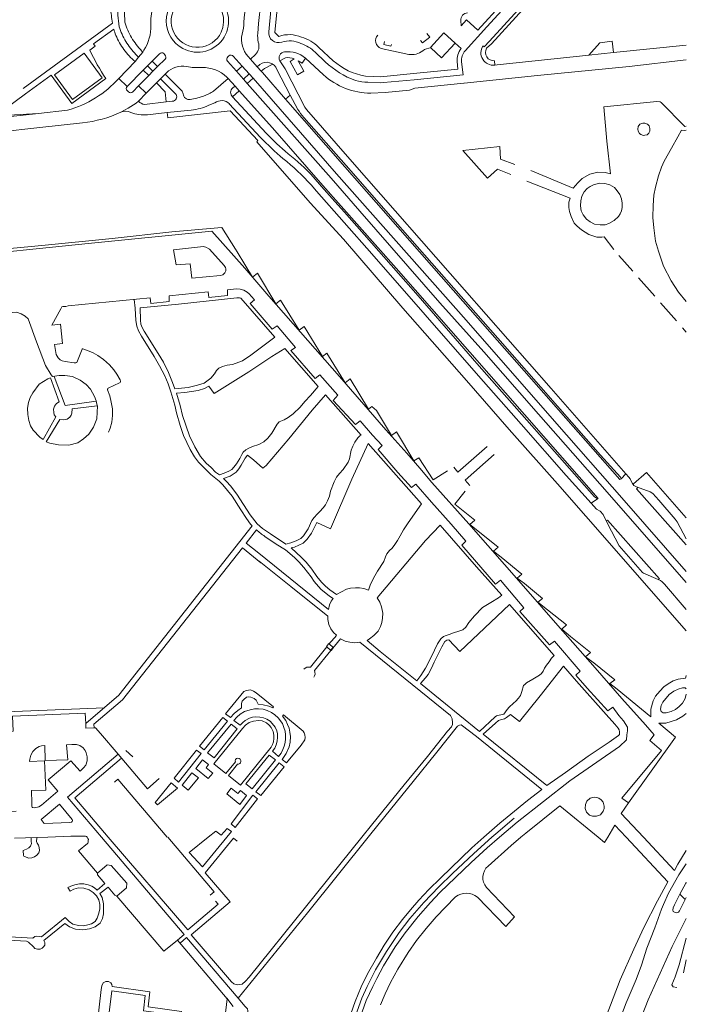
# Model space of a CAD drawing. Extents: x 145000 to 155000, y 457500 to 470000.
# Tile 505 of 548: x 154784 to 155000, y 466946 to 467265. Entities that reach past the tile are written whole.
import ezdxf

# ---------------------------------------------------------------- set-up
doc = ezdxf.new("R2010")
doc.units = 0
doc.header["$LTSCALE"] = 0.2
doc.header["$MEASUREMENT"] = 0
doc.layers.add('kant verharding', color=252, linetype='Continuous', lineweight=0)

msp = doc.modelspace()

# ---------------------------------------------------------------- linework, layer by layer
at = {"layer": 'kant verharding', "lineweight": 0}
for p, q in [((154935.33, 467262.74), (155000, 467333.66)), ((155000, 467328.13), (154936.17, 467258.06)), ((154936.85, 467257.27), (155000, 467326.64)), ((154932.45, 467261.61), (154940.58, 467270.46)), ((154865.39, 467268.09), (154864.7, 467261.14)), ((154785.08, 467242.7), (154814.06, 467263.97)), ((154935.33, 467262.74), (154928.36, 467255)), ((154925.05, 467257.46), (154927.04, 467255.68)), ((154934.47, 467256.24), (154936.17, 467258.06)), ((154935.3, 467255.77), (154936.85, 467257.27)), ((154795.23, 467247.14), (154804.83, 467254.17)), ((154821.64, 467253.81), (154822.48, 467252.84)), ((154823.55, 467254.88), (154823.89, 467254.56)), ((154823.89, 467254.56), (154824.23, 467255.13)), ((154829.27, 467254), (154826.86, 467251.56)), ((154830.68, 467254.05), (154831.05, 467253.63)), ((154858.75, 467252.29), (154860.39, 467253.8)), ((154879.72, 467254.48), (154883, 467251.39)), ((154885.57, 467251.73), (154880.9, 467256.06)), ((154934.11, 467256.57), (154934.47, 467256.24)), ((154816.07, 467245.99), (154821.34, 467251.44)), ((154825.4, 467250.08), (154826.86, 467251.56)), ((154828.67, 467249.82), (154826.86, 467251.56)), ((154851.43, 467253.03), (154851.78, 467253.35)), ((154853.2, 467253.22), (154856.11, 467249.96)), ((154866.01, 467250.58), (154863.3, 467249.24)), ((154868.23, 467251.75), (154870.08, 467252.64)), ((154869.97, 467249.06), (154868.23, 467251.75)), ((154876.61, 467252.54), (154882.42, 467247.16)), ((154927.18, 467251.33), (154927.69, 467247.21)), ((154937.85, 467251.75), (154937.93, 467250.31)), ((154818.75, 467243.36), (154824.04, 467248.69)), ((154824.04, 467248.69), (154825.4, 467250.08)), ((154825.83, 467246.95), (154824.04, 467248.69)), ((154827.16, 467248.31), (154825.4, 467250.08)), ((154831.08, 467247.42), (154836.36, 467242.1)), ((154854.27, 467248.31), (154856.11, 467249.96)), ((154856.11, 467249.96), (154858.33, 467247.47)), ((154856.46, 467245.79), (154858.33, 467247.47)), ((154858.33, 467247.47), (154859.58, 467246.04)), ((154860.94, 467249.8), (154861.81, 467250.54)), ((154862.2, 467248.34), (154863.3, 467249.24)), ((154871.61, 467240.61), (154867.34, 467248.9)), ((154818.75, 467243.36), (154816.07, 467245.99)), ((154829.6, 467245.92), (154834.67, 467240.83)), ((154851.58, 467246), (154846.74, 467241.89)), ((154857.7, 467244.38), (154859.58, 467246.04)), ((154886.68, 467215.08), (154859.58, 467246.04)), ((154911.77, 467245.58), (154927.67, 467247.2)), ((154927.89, 467244.48), (154911.98, 467242.88)), ((154819.19, 467241.65), (154818.81, 467242.04)), ((154822.51, 467243.61), (154820.62, 467241.7)), ((154822.51, 467243.61), (154824.91, 467241.22)), ((154855.14, 467242.02), (154852.94, 467240.04)), ((154853.81, 467243.54), (154853.05, 467242.9)), ((154831.46, 467238.38), (154833.4, 467238.58)), ((154847.19, 467238.06), (154845.27, 467237.28)), ((154852.94, 467240.04), (154863.9, 467228.29)), ((154870.13, 467239.3), (154871.61, 467240.61)), ((154874.05, 467236.09), (154871.61, 467240.61)), ((154790.09, 467234.59), (154738.81, 467229.32)), ((154790.09, 467234.59), (154799.47, 467235.71)), ((154831.74, 467234.91), (154839.57, 467235.73)), ((154862.05, 467226.9), (154851.91, 467237.77)), ((154804.34, 467231.63), (154790.45, 467230.14)), ((154889.75, 467217.77), (154876.05, 467233.36)), ((154740.39, 467224.24), (154790.45, 467230.14)), ((155000, 467230.5), (154999.57, 467230.43)), ((154878.07, 467205.71), (154860.77, 467225.48)), ((154879.03, 467214.14), (154881.83, 467210.97)), ((154880.15, 467209.49), (154878.43, 467211.48)), ((154978.11, 467188.63), (154982.69, 467183.49)), ((154984.54, 467181.34), (154989.79, 467175.37)), ((154991.64, 467173.29), (154996.78, 467167.45)), ((154998.74, 467165.14), (155000, 467163.71)), ((154925.96, 467118.3), (154935.43, 467126.68)), ((154937.73, 467124.07), (154928.31, 467115.77)), ((154924.62, 467120.01), (154925.96, 467118.3)), ((154978.86, 467116.22), (154980.45, 467117.81)), ((154928.31, 467115.77), (154929.88, 467114.07)), ((154924.98, 467107.93), (154928.39, 467112.17)), ((154969.18, 467108.3), (154971.19, 467109.69)), ((154884.28, 467062.68), (154884.72, 467063.2)), ((154884.28, 467062.68), (154885.6, 467061.53)), ((154884.72, 467063.2), (154886.18, 467064.91)), ((154885.94, 467061.97), (154887.92, 467064.37)), ((154883.52, 467061.68), (154878.16, 467055.1)), ((154884.84, 467060.57), (154879.47, 467054.04)), ((154883.52, 467061.68), (154884.84, 467060.57)), ((154884.72, 467060.64), (154885.55, 467061.55)), ((154884.72, 467060.64), (154885.55, 467061.55)), ((154885.94, 467061.97), (154885.6, 467061.53)), ((154999.95, 467052.29), (155000, 467052.41)), ((154775.06, 467040.47), (154811.32, 467041.98)), ((154805.36, 467036.92), (154805.22, 467040.24)), ((154805.43, 467035.36), (154805.36, 467036.92)), ((154808.12, 467035.44), (154805.43, 467035.36)), ((154810.11, 467033.61), (154815.87, 467026.95)), ((154996.54, 467032.46), (154981.32, 467011.16)), ((154989.64, 467033.15), (154988.15, 467031.34)), ((154820.69, 467026.07), (154818.33, 467028.11)), ((154816.95, 467025.67), (154801.79, 467012.81)), ((154815.79, 467018.78), (154814.65, 467017.82)), ((154831.75, 467000), (154815.79, 467018.78)), ((154801.79, 467012.81), (154812.69, 467000)), ((154978.88, 467007.71), (154981.32, 467011.16)), ((154979.15, 467012.71), (154981.32, 467011.16)), ((154790.97, 467005.73), (154796.83, 467010.72)), ((154939.46, 467000), (154945.2, 467004.93)), ((154986.09, 467000), (154978.88, 467007.71)), ((154852.62, 467001.84), (154851.1, 467000)), ((154898.01, 467003.89), (154894.89, 467000)), ((154900.49, 467004.42), (154896.94, 467000)), ((154974.53, 467000), (154976.83, 467003.93)), ((154976.83, 467003.93), (154980.5, 467000)), ((154782.34, 466999.68), (154793.1, 467000)), ((154810.49, 467000), (154837.31, 466968.49)), ((154838.41, 466969.98), (154812.69, 467000)), ((154946.43, 467000), (154948, 467001.33)), ((154999.87, 466985.15), (155000, 466985.38)), ((154999.87, 466985.15), (155000, 466985.02)), ((154997.86, 466981.51), (154999.61, 466979.77)), ((154835.12, 466966.68), (154837.31, 466968.49)), ((154999.09, 466956.02), (155000, 466960.27)), ((154851.08, 466947.82), (154853.1, 466945.13)), ((154900.9, 466945.62), (154902.42, 466949.27))]:
    msp.add_line(p, q, dxfattribs=at)
at = {"layer": 'kant verharding', "lineweight": 0, "flags": 128}
for points in [[(154861.12, 467260.6), (154861.39, 467263.78), (154862.08, 467270.49), (154861.44, 467271.97)], [(154867.98, 467259.62), (154866.68, 467260.92), (154867.42, 467268.54)], [(154926.96, 467264.76), (154927, 467263.1), (154928.76, 467265.01), (154932.45, 467261.61)], [(154814.48, 467262), (154807.87, 467257.17), (154808.41, 467256.42), (154806.72, 467255.15)], [(154915.9, 467260.62), (154916.84, 467259.4), (154914.48, 467257.57), (154913.9, 467258.27)], [(154925.05, 467257.46), (154921.43, 467260.82), (154917.08, 467256.05), (154917.25, 467255.9)], [(154902.24, 467258.01), (154902.03, 467257.03), (154904.29, 467256.44), (154904.41, 467256.95)], [(154917.25, 467255.9), (154920.7, 467252.71), (154925.05, 467257.46)], [(154976.44, 467254.39), (154976.02, 467258.07), (154972.03, 467257.57), (154968.46, 467253.52)], [(154804.83, 467254.17), (154810.72, 467246.21), (154801.1, 467239.17), (154795.23, 467247.14)], [(154823.89, 467254.56), (154822.48, 467252.84), (154821.34, 467251.44)], [(154901.1, 467255.75), (154905.06, 467254.82), (154910.06, 467253.8)], [(155000, 467256.82), (154976.44, 467254.39), (154968.46, 467253.52), (154938.7, 467250.4), (154937.91, 467250.31)], [(154831.09, 467252.23), (154828.67, 467249.82), (154827.16, 467248.31), (154825.83, 467246.95), (154822.51, 467243.61)], [(154884.89, 467213.66), (154857.7, 467244.38), (154856.46, 467245.79), (154854.27, 467248.31), (154851.34, 467251.6)], [(154857.99, 467253.09), (154858.75, 467252.29), (154860.94, 467249.8), (154862.2, 467248.34), (154862.61, 467247.89), (154870.13, 467239.3), (154889.38, 467217.39)], [(154876.61, 467252.54), (154875.5, 467250.99), (154874.19, 467251.73), (154876.05, 467248.34), (154873.98, 467247.2), (154871.58, 467251.52), (154872.91, 467252.33)], [(154911.61, 467247.58), (154926.01, 467249), (154925.74, 467251.46)], [(155000, 467252), (154981.44, 467249.9), (154951.79, 467246.99), (154927.98, 467244.49), (154927.89, 467244.48)], [(154831.56, 467247.85), (154831.08, 467247.42), (154829.6, 467245.92), (154828.28, 467244.58), (154824.91, 467241.22)], [(154869.97, 467249.06), (154876.36, 467236.69), (154876.97, 467235.88), (154891.77, 467219.01)], [(154911.61, 467247.58), (154902.02, 467246.61), (154901.03, 467246.57), (154896, 467246.77)], [(154811.87, 467245.96), (154800.91, 467237.88), (154794.12, 467247.1), (154785.8, 467240.98)], [(154828.28, 467244.58), (154831.12, 467241.65), (154831.46, 467238.38), (154824.42, 467237.58)], [(154882.25, 467211.34), (154865.92, 467230.02), (154855.14, 467242.02), (154853.81, 467243.54), (154851.58, 467246), (154851.14, 467246.45)], [(154896.83, 467244.79), (154900.82, 467244.6), (154901.83, 467244.64), (154911.77, 467245.58)], [(154785.8, 467240.98), (154779.55, 467236.39), (154780.34, 467234.07), (154790.09, 467234.59)], [(154824.91, 467241.22), (154822.44, 467238.63), (154821.67, 467237.94), (154819.16, 467236.4), (154816.74, 467235.04)], [(154839.23, 467239.16), (154841.35, 467239.64), (154843.49, 467240.3), (154845.29, 467241.02)], [(154897.74, 467241.23), (154902.42, 467241.45), (154910.31, 467242.18), (154911.98, 467242.88)], [(154999.57, 467230.43), (154991.83, 467238.19), (154991.49, 467238.46), (154990.49, 467238.49), (154973.25, 467236.79), (154974.3, 467225.66)], [(154825.37, 467234.19), (154831.74, 467234.91), (154831.95, 467233.19)], [(154831.95, 467233.19), (154852.16, 467235.48), (154861.17, 467225.84), (154860.77, 467225.48)], [(154986.56, 467227.56), (154987.3, 467227.72), (154987.81, 467228.22), (154988.17, 467228.94), (154988.19, 467229.8), (154987.96, 467230.6), (154987.4, 467231.14), (154986.53, 467231.52), (154985.89, 467231.54), (154984.98, 467231.13), (154984.42, 467230.43), (154984.28, 467229.59), (154984.4, 467228.89), (154984.85, 467228.19), (154985.27, 467227.84), (154986.1, 467227.53), (154986.56, 467227.56)], [(155000, 467173.68), (154997.43, 467176.73), (154995.1, 467180.36), (154992.65, 467185.17), (154990.95, 467190.01), (154990.07, 467193.25), (154989.48, 467197.55), (154989.17, 467200.87), (154989.25, 467204.77), (154989.51, 467208.12), (154990.04, 467210.74), (154991.02, 467214.41), (154992, 467217.23), (154992.86, 467219.13), (154995.16, 467223.34), (154997.3, 467227.02), (154998.49, 467229.19)], [(154998.49, 467229.19), (154999.44, 467229.17), (155000, 467229.27)], [(154974.3, 467225.66), (154975.41, 467215.11), (154973.73, 467215.54), (154971.35, 467215.6), (154968.76, 467215), (154966.21, 467213.61), (154964.82, 467212.18), (154963.39, 467210.42), (154949.57, 467216.13)], [(154944.47, 467218.14), (154939.75, 467219.84), (154939.52, 467223.88), (154927.62, 467222.64), (154935.57, 467213.64), (154938.77, 467216.61), (154943.15, 467214.82)], [(154891.77, 467219.01), (154928.15, 467177.44), (154956.23, 467145.49), (154980.45, 467117.81)], [(154978.86, 467116.22), (154978.47, 467115.94), (154927.56, 467173.79), (154889.38, 467217.39)], [(154889.75, 467217.77), (154908.03, 467196.89), (154938.96, 467161.81), (154972.18, 467123.9), (154978.68, 467116.68), (154978.86, 467116.22)], [(154884.89, 467213.66), (154894.18, 467202.93), (154920.15, 467173.29), (154934.36, 467157.36), (154952.09, 467137.14), (154974.32, 467111.91), (155000, 467082.63)], [(155000, 467086.16), (154979.87, 467109.15), (154957.28, 467134.84), (154928.63, 467167.67), (154886.68, 467215.08)], [(154948.31, 467212.72), (154962.36, 467207.21), (154961.93, 467205.93), (154961.91, 467204.2), (154962.15, 467202.81), (154962.67, 467201.19), (154963.61, 467199.13), (154964.65, 467198.09), (154966.08, 467196.97), (154968.38, 467195.38), (154970.98, 467194.54), (154972.62, 467194.5), (154973.33, 467194.65), (154976.47, 467190.49)], [(154880.15, 467209.49), (154898.1, 467189.14), (154932.63, 467149.61), (154946.49, 467133.93), (154961.07, 467117.32), (154969.18, 467108.3)], [(154971.19, 467109.69), (154970.3, 467110.41), (154932.16, 467153.58), (154913.11, 467175.47), (154889.27, 467202.61), (154886.13, 467206.05), (154881.83, 467210.97)], [(154882.25, 467211.34), (154906.01, 467184.48), (154971.46, 467109.83), (154971.19, 467109.69)], [(154971.89, 467212.02), (154973.64, 467211.92), (154975.24, 467211.47), (154976.68, 467210.62), (154977.63, 467209.59), (154978.44, 467208.41), (154979.03, 467206.99), (154979.23, 467205.61), (154979.19, 467204.18), (154978.97, 467203.1), (154978.54, 467202.13), (154977.99, 467201.26), (154976.61, 467199.96), (154974.91, 467198.95), (154973.68, 467198.52), (154972.05, 467198.52), (154970.25, 467198.78), (154968.87, 467199.47), (154967.65, 467200.41), (154966.57, 467201.8), (154965.96, 467203.11), (154965.7, 467204.68), (154965.79, 467206.35), (154966.12, 467207.83), (154966.85, 467209.2), (154967.89, 467210.3), (154968.84, 467210.99), (154969.95, 467211.54), (154971.89, 467212.02)], [(154761.77, 467188.82), (154760.62, 467201.66), (154758.89, 467201.45), (154758.57, 467205.43), (154762.53, 467205.83), (154762.82, 467201.92), (154761.17, 467201.65), (154762.43, 467189.1), (154791.16, 467191.82), (154813.98, 467194.16), (154833.24, 467196.23), (154849.48, 467197.72), (154853.92, 467190.7), (154854.45, 467189.8)], [(154878.07, 467205.71), (154888.95, 467193.89), (154908.18, 467171.5), (154928.77, 467148.09), (154942.62, 467132.23), (154958.26, 467114.56), (154976.58, 467093.61), (155000, 467066.91)], [(154761.89, 467187.92), (154806.14, 467192.47), (154846.23, 467196.47), (154856.88, 467184.46), (154864.68, 467175.46)], [(154839.77, 467181.27), (154849.09, 467182.13), (154849.84, 467182.37), (154850.45, 467182.98), (154850.75, 467183.62), (154850.81, 467184.29), (154850.7, 467184.75), (154850.28, 467185.38), (154845.53, 467190.66), (154844.29, 467191.34), (154843.48, 467191.46), (154842.61, 467191.41), (154833.78, 467190.47), (154834.63, 467185.56), (154839.27, 467185.94), (154839.77, 467181.27)], [(154854.45, 467189.8), (154859.44, 467181.61), (154861.03, 467182.84), (154866.95, 467172.91), (154868.54, 467174.09), (154874.54, 467164.36), (154876.13, 467165.61), (154882.07, 467155.84), (154883.54, 467156.93), (154889.49, 467147.31), (154891.04, 467148.56), (154896.97, 467138.74), (154898.07, 467139.65), (154899.56, 467138.39), (154904.43, 467130.25), (154906.05, 467131.43), (154911.73, 467121.98), (154913.31, 467122.95), (154917.98, 467115.83), (154922.62, 467118.79)], [(154801.67, 467153.81), (154798.73, 467154.25), (154797.78, 467154.49), (154797.1, 467154.82), (154796.48, 467155.41), (154796.07, 467155.95), (154795.77, 467156.48), (154795.28, 467159.73), (154797.88, 467160.02), (154797.17, 467166.3), (154794.42, 467166.06), (154797.27, 467171.35), (154797.64, 467171.92), (154797.91, 467172.08), (154798.88, 467172.1), (154799.69, 467172.25), (154826.26, 467174.87), (154826.51, 467173.02), (154832.46, 467173.63), (154832.39, 467175.48), (154845.03, 467176.77), (154845.26, 467174.97), (154851.28, 467175.6), (154851.27, 467177.42), (154854.23, 467177.75)], [(154854.23, 467177.75), (154855.45, 467177.67), (154856.58, 467177.33), (154857.71, 467176.75), (154858.3, 467176.18), (154859.05, 467175.27), (154860.05, 467174.24), (154858.64, 467173.01)], [(154821.11, 467174.36), (154821.38, 467171.5), (154821.65, 467167.47), (154821.89, 467165.71), (154822.5, 467164.14), (154823.45, 467162.41), (154827.53, 467155.83), (154829.33, 467152.81), (154830.96, 467149.63), (154832.11, 467146.98), (154832.99, 467144.35)], [(154834.25, 467145.39), (154838.54, 467145.83), (154841.64, 467146.52), (154843.8, 467147.2), (154845.87, 467148.83), (154847.05, 467150.28), (154847.78, 467151.34), (154848.47, 467152.04), (154849.66, 467152.58), (154851.18, 467153), (154852.91, 467153.26), (154856.18, 467154.42), (154858.9, 467156.29), (154866.7, 467162.08), (154855.64, 467174.81), (154855.19, 467174.92), (154854.31, 467174.87), (154835.49, 467172.85), (154823.04, 467171.6), (154823.17, 467167.6), (154823.28, 467166.37), (154823.64, 467165.26), (154824.34, 467164.02), (154828.83, 467156.83), (154830.56, 467153.98), (154832.18, 467150.65), (154833.26, 467147.96)], [(154864.68, 467175.46), (154887.58, 467149.37), (154902.6, 467132.07), (154909.41, 467124.53), (154913.65, 467119.68), (154917.52, 467115.02), (154929.51, 467101.64), (154947.28, 467081.44), (154958.32, 467068.66), (154970.45, 467054.91), (154979.07, 467045.03), (154986.77, 467036.46), (154989.64, 467033.15)], [(154858.64, 467173.01), (154865.81, 467164.74), (154867.36, 467165.82), (154873.35, 467158.81), (154871.8, 467157.77), (154879.76, 467148.76), (154881.26, 467149.88), (154887.07, 467143.3), (154885.6, 467141.56), (154892.84, 467133.8), (154894.36, 467134.98), (154898.31, 467130.39), (154901.39, 467126.95), (154900.1, 467125.69), (154906.5, 467118.24), (154910.91, 467113.33), (154912.37, 467114.49), (154917.44, 467108.65), (154923.84, 467101.45), (154928.54, 467096.03), (154927.23, 467094.72), (154938.17, 467082.09), (154939.81, 467083.32), (154947.38, 467074.37), (154946.06, 467073.16), (154955.67, 467062.33), (154957.29, 467063.58), (154965.56, 467053.85), (154964.21, 467052.52)], [(154747.9, 467071.98), (154760.94, 467164.86), (154761.46, 467166.11), (154762.44, 467167.15), (154763.86, 467168.2), (154765.24, 467168.6), (154782.99, 467170.18), (154784.5, 467169.71), (154785.74, 467168.95), (154786.67, 467168.01), (154789.46, 467160.56)], [(154789.46, 467160.56), (154792.37, 467152.93), (154794.14, 467149.93), (154794.58, 467149.4), (154796.74, 467149.7), (154798.57, 467149.7), (154801.04, 467149.34), (154803.58, 467148.22), (154805.52, 467146.76), (154806.91, 467145.26), (154808.22, 467142.92), (154808.8, 467141.52), (154809.01, 467140.43)], [(154809.33, 467156.17), (154807.78, 467157.05), (154806.47, 467157.61), (154804.44, 467158.34), (154804.27, 467158.34), (154804.2, 467158.25), (154802.48, 467153.96), (154802.21, 467153.77), (154801.67, 467153.81)], [(154871, 467136.1), (154872.65, 467137.3), (154874.84, 467139.4), (154876.35, 467141.23), (154878.2, 467143.22), (154880.75, 467146.08), (154869.91, 467158.45), (154865.73, 467155.8), (154858.26, 467150.92), (154847.02, 467143.81), (154845.3, 467146.23), (154843.83, 467145.52), (154841.8, 467144.86), (154837.5, 467144.13), (154834.77, 467143.97)], [(154813.64, 467141.05), (154813.19, 467143.08), (154812.46, 467145.09), (154812.45, 467145.28), (154812.5, 467145.42), (154812.69, 467145.63), (154816.32, 467147.28), (154816.55, 467147.45), (154816.68, 467147.61), (154816.69, 467147.9), (154816.53, 467148.31), (154815.44, 467150.16), (154814.47, 467151.58), (154813.05, 467153.1), (154811.13, 467154.85), (154809.33, 467156.17)], [(154793.91, 467148.91), (154796.72, 467141.19), (154795.85, 467140.57), (154795.24, 467139.72), (154794.94, 467138.82), (154794.99, 467137.66), (154795.13, 467136.92), (154795.69, 467136.28), (154791.6, 467128.91), (154790.48, 467129.73), (154788.39, 467131.97), (154787.45, 467133.41), (154786.88, 467135.12), (154786.57, 467137.03), (154786.53, 467139.09), (154786.78, 467140.93), (154787.35, 467142.54), (154788.18, 467144.05), (154790.25, 467146.92), (154793.11, 467148.6), (154793.91, 467148.91)], [(154808.79, 467141.37), (154798.68, 467139.96), (154795.16, 467149.36)], [(154833.26, 467147.96), (154833.86, 467146.55), (154834.25, 467145.39)], [(154832.99, 467144.35), (154834.26, 467140.1), (154834.8, 467137.64), (154835.98, 467133.48), (154837.06, 467130.24), (154839.27, 467125.7), (154840.67, 467123.34), (154841.92, 467121.58), (154843.27, 467120.16), (154845.95, 467117.64), (154848.58, 467115.46), (154849.78, 467114.25)], [(154834.77, 467143.97), (154835.95, 467139.98), (154836.73, 467136.68), (154838.97, 467130.1), (154840.72, 467126.55), (154842.55, 467123.48), (154844.4, 467121.23), (154845.98, 467119.82), (154847.45, 467118.39), (154848.67, 467117.54), (154850.23, 467118.03), (154851.72, 467118.64), (154852.67, 467119.19), (154853.41, 467119.93), (154854.25, 467121.04), (154855.33, 467122.83), (154855.94, 467124.11), (154856.42, 467124.79), (154857.3, 467125.58), (154858.21, 467126.13), (154859.45, 467126.63), (154861.51, 467127.29), (154863.12, 467128.14), (154864.43, 467129.33), (154865.71, 467130.97), (154867.38, 467133.92), (154868.08, 467134.67), (154869.66, 467135.3), (154871, 467136.1)], [(154875.1, 467096.9), (154875.97, 467097.67), (154877.48, 467099.93), (154878.63, 467102.63), (154879.41, 467103.69), (154880.38, 467104.74), (154881.27, 467105.63), (154882.34, 467106.8), (154883.03, 467107.74), (154883.71, 467109.04), (154884.34, 467110.58), (154884.68, 467112.18), (154885.9, 467115.26), (154886.65, 467116.68), (154887.65, 467117.95), (154888.84, 467119.23), (154890.45, 467121.64), (154890.86, 467122.66), (154891.44, 467125.44), (154891.89, 467126.77), (154892.63, 467128.1), (154893.51, 467129.44), (154894.22, 467130.09), (154894.61, 467130.34), (154883.09, 467143.4), (154878.8, 467138.41), (154871.16, 467129.15)], [(154809.01, 467140.43), (154809.14, 467139.8), (154809.11, 467137.77), (154808.94, 467135.59), (154807.88, 467132.96), (154806.38, 467130.72), (154804.64, 467129.19), (154802.82, 467127.87), (154799.86, 467127.06), (154796.53, 467127.17), (154793.76, 467127.72), (154792.6, 467128.14), (154797, 467135.45), (154798.27, 467135.32), (154799.35, 467135.56), (154800.18, 467136.16), (154800.6, 467136.84), (154800.84, 467137.51), (154801.02, 467138.87), (154809.05, 467139.9)], [(154813.64, 467141.05), (154814.04, 467138.93), (154814.05, 467136.77), (154813.79, 467134.6), (154813.31, 467132.67), (154812.77, 467131.29)], [(154871.16, 467129.15), (154863.9, 467120.54), (154862.75, 467119.64), (154859.76, 467122.33), (154857.83, 467123.87), (154857.04, 467122.88), (154855.76, 467120.57), (154855.04, 467119.41), (154854.08, 467118.38), (154852.17, 467117.07), (154850.01, 467116.26)], [(154908.34, 467099.66), (154909.88, 467101.94), (154914.16, 467108.04), (154896.86, 467127.65), (154891.58, 467116.07), (154884.73, 467100), (154880.23, 467102.08), (154879.66, 467100.73), (154878.53, 467098.58), (154877.15, 467096.58), (154875.8, 467095.35), (154874.48, 467094.66), (154873.02, 467094.05), (154871.99, 467093.77)], [(155000, 467096.71), (154997.03, 467102.22), (154996.4, 467103.07), (154991.1, 467109.26), (154989.13, 467111.44), (154988.32, 467111.94), (154983.83, 467113.57), (154983.04, 467114.07), (154982.52, 467114.64), (154982.03, 467115.61), (154981.78, 467116.21), (154981.42, 467116.73), (154980.45, 467117.81)], [(154982.91, 467114.58), (154987.13, 467118.28), (155000, 467103.56)], [(154849.78, 467114.25), (154852.82, 467110.58), (154855.61, 467106.19), (154857.49, 467103.38)], [(154850.01, 467116.26), (154851.02, 467115.37), (154852.26, 467113.9), (154854.37, 467111.18), (154858.7, 467104.48), (154860.92, 467101.59), (154862.65, 467100.06), (154865.21, 467098.41), (154870.24, 467095.06), (154871.81, 467095.45), (154873.57, 467096.1), (154875.1, 467096.9)], [(155000, 467094.77), (154983.88, 467112.99), (154984.28, 467113.41)], [(154924.98, 467107.93), (154931.48, 467102.74), (154929.83, 467101.37), (154932.44, 467099.36)], [(154969.18, 467108.3), (154970.86, 467106.32), (154972.13, 467105.68), (154973.07, 467104.68), (154974.47, 467101.67), (154978.26, 467094.5), (154985.82, 467085.86), (154986.12, 467085.66), (154990.84, 467083.53), (154991.6, 467083.24), (154992.18, 467082.84), (154992.92, 467082.07), (155000, 467073.8)], [(154805.36, 467036.92), (154816.07, 467046.02), (154859.32, 467100.91)], [(154857.49, 467103.38), (154858.8, 467101.54), (154859.02, 467101.28), (154859.32, 467100.91)], [(154936.68, 467076.09), (154939.17, 467077.58), (154940.22, 467078.46), (154932.02, 467087.69), (154920.19, 467101.12), (154915.53, 467096.16), (154899.81, 467077.64)], [(154974.06, 467102.55), (154974.42, 467102.84), (154991.29, 467083.82), (154990.84, 467083.53)], [(154860.68, 467099.65), (154857.37, 467095.31), (154861.48, 467092.04)], [(154863.43, 467097.54), (154867.11, 467095), (154870.12, 467093.2), (154873, 467090.7), (154874.42, 467089.29), (154876.05, 467087.43), (154878.46, 467084.39), (154879.42, 467082.86), (154881.6, 467080.38), (154884.32, 467078.17), (154885.58, 467077.35), (154884.94, 467076.53), (154884.42, 467075.32), (154884, 467073.82), (154861.48, 467092.04)], [(154871.99, 467093.77), (154873.7, 467092.24), (154875.2, 467090.81), (154876.82, 467089.16), (154878.62, 467086.91), (154880.29, 467084.49), (154881.76, 467082.68), (154883.09, 467081.42), (154884.48, 467080.23), (154886.66, 467078.64), (154888.23, 467079.56), (154889.86, 467080.38), (154891.17, 467080.75), (154892.78, 467080.87), (154894.04, 467080.86), (154895.53, 467080.63), (154897.03, 467080.11), (154897.6, 467081.75), (154898.15, 467083.13), (154899.05, 467084.78), (154899.91, 467086.22), (154901.95, 467089.43), (154902.47, 467090.9), (154902.99, 467091.92), (154903.77, 467092.95), (154904.7, 467093.76), (154905.59, 467094.91), (154906.41, 467096.16), (154907.31, 467097.67), (154908.34, 467099.66)], [(154932.44, 467099.36), (154939.02, 467094.03), (154937.49, 467092.73), (154939.98, 467090.81)], [(154862.17, 467089), (154856.16, 467093.79), (154817.33, 467044.57)], [(154861.53, 467089.49), (154871.88, 467081.33), (154883.84, 467071.67), (154883.88, 467070.56), (154884.2, 467068.95), (154884.85, 467067.59), (154885.72, 467066.37), (154886.61, 467065.48), (154886.18, 467064.91)], [(154939.98, 467090.81), (154946.68, 467085.24), (154945.14, 467083.94), (154947.55, 467082.22)], [(154947.55, 467082.22), (154953.39, 467077.44), (154951.87, 467076.24), (154954.97, 467073.76)], [(154899.81, 467077.64), (154900.65, 467076.16), (154901.2, 467074.66), (154901.64, 467072.63), (154901.57, 467071.05), (154901.29, 467069.67), (154900.9, 467068.36), (154900.18, 467066.8), (154898.71, 467065.38), (154897.32, 467064.31), (154896.54, 467063.83), (154900.78, 467060.24), (154912.63, 467050.7), (154914.02, 467052.48), (154915.51, 467054.86), (154917.4, 467058.58), (154919.41, 467062.72), (154920.45, 467064.32), (154921.35, 467065.04), (154922.18, 467065.41), (154923.2, 467065.76), (154924.6, 467066.32), (154926.26, 467066.8), (154927.63, 467067.29), (154928.5, 467068.06), (154929.57, 467069.61), (154931.35, 467071.77), (154933.98, 467074.51), (154936.68, 467076.09)], [(154957.13, 467058.96), (154942.72, 467075.45), (154926.58, 467060.2), (154923.01, 467063.96), (154922.42, 467063.84), (154921.8, 467063.42), (154920.8, 467061.75), (154918.29, 467056.8), (154917.46, 467054.81), (154916.36, 467052.8), (154915.51, 467051.63), (154913.88, 467049.8)], [(154954.97, 467073.76), (154961.19, 467068.9), (154959.7, 467067.5), (154962.51, 467065.1)], [(154883.52, 467061.68), (154883.36, 467061.8), (154884.16, 467062.78), (154884.28, 467062.68)], [(154887.92, 467064.37), (154889.41, 467063.56), (154890.96, 467063.21), (154892.5, 467063.05), (154894.22, 467063.19), (154923.56, 467039.43), (154924.14, 467038.34), (154924.26, 467037.23), (154924.24, 467036.56), (154923.88, 467035.78), (154922.61, 467034.35), (154916.14, 467026.16), (154908.62, 467017.01), (154898.01, 467003.89)], [(154962.51, 467065.1), (154968.94, 467059.89), (154967.38, 467058.5), (154970.07, 467056.56)], [(154885.6, 467061.53), (154885.69, 467061.46), (154884.93, 467060.5), (154884.84, 467060.57)], [(154913.88, 467049.8), (154932.95, 467034.31), (154938.05, 467039.04), (154938.46, 467039.32), (154938.91, 467039.45), (154940.29, 467039.75), (154940.82, 467039.95), (154941.98, 467041.41), (154942.56, 467042.21), (154943.98, 467043.47), (154944.75, 467044.07), (154945.66, 467045.05), (154946.26, 467045.95), (154946.75, 467047.23), (154947.24, 467049.16), (154947.71, 467049.55), (154948.16, 467050.11), (154950.31, 467051.26), (154952.44, 467052.52), (154953.06, 467053.12), (154953.59, 467053.88), (154954.04, 467054.82), (154954.67, 467055.79), (154955.51, 467056.89), (154956.29, 467058.05), (154957.13, 467058.96)], [(154970.07, 467056.56), (154976.8, 467051.05), (154975.21, 467049.83), (154977.62, 467047.95)], [(154934.19, 467033.42), (154954.82, 467016.72), (154960.8, 467021.04), (154968.16, 467026.24), (154975.01, 467030.83), (154977.98, 467032.93), (154978.37, 467033.3), (154978.36, 467034.16), (154978.22, 467034.81), (154977.9, 467035.37), (154976.88, 467036.65), (154973.98, 467039.84), (154964.45, 467050.59), (154960.18, 467055.47), (154952.62, 467045.85), (154945.91, 467037.47), (154943, 467039.82), (154941.75, 467038.8), (154941.08, 467038.41), (154939.8, 467038.09), (154939.12, 467037.87), (154938.21, 467036.96), (154934.19, 467033.42)], [(154964.21, 467052.52), (154967.91, 467048.32), (154974.58, 467040.95), (154976.24, 467042.15), (154978.17, 467039.42), (154979.67, 467037.72)], [(154977.62, 467047.95), (154988.52, 467039.07), (154988.51, 467041.56), (154989.28, 467044.23), (154990.07, 467045.72), (154991.46, 467047.38), (154992.7, 467048.72), (154994.11, 467049.73), (154995.77, 467050.67), (154997.35, 467051.23), (154999.7, 467051.55), (154999.95, 467052.29)], [(154850.68, 467039.97), (154856.65, 467047.27), (154857.43, 467047.61), (154858.74, 467047.74), (154859.71, 467047.4), (154860.59, 467046.85), (154866.24, 467042.24), (154865.99, 467041.99), (154864.68, 467042.48), (154862.9, 467042.93), (154861.23, 467043.15), (154860.59, 467044.43), (154859.96, 467044.95), (154858.88, 467045.36), (154858.07, 467045.48), (154857.5, 467045.4), (154856.59, 467044.68), (154856.06, 467044.12), (154855.82, 467043.36), (154855.89, 467041.95), (154854.68, 467041.09), (154853.51, 467040.14), (154852.27, 467038.85), (154850.68, 467039.97)], [(155000, 467046.39), (154999.59, 467044.94), (154998.74, 467043.5), (154997.67, 467042.35), (154996.5, 467041.4), (154995.06, 467040.77), (154993.43, 467040.31), (154992.51, 467040.31), (154991.85, 467040.76), (154991.69, 467041.48), (154991.85, 467042.67), (154992.42, 467043.76), (154994.47, 467046.27)], [(154994.47, 467046.27), (154995.98, 467047.38), (154997.33, 467048.04), (154998.76, 467048.39), (154999.6, 467048.39), (155000, 467048.14)], [(154817.33, 467044.57), (154807.99, 467036.64), (154808.12, 467035.44)], [(154782.86, 467008.41), (154778.01, 467008.28), (154776.88, 467034.09), (154781.86, 467034.42), (154781.6, 467039.24), (154805.22, 467040.24)], [(154853.4, 467037.82), (154854.39, 467038.97), (154855.45, 467039.92), (154856.82, 467040.77), (154858.62, 467041.34), (154860.11, 467041.64), (154861.38, 467041.66), (154862.83, 467041.47), (154864.21, 467041.08), (154865.62, 467040.39), (154866.69, 467039.67), (154867.74, 467038.75), (154869.12, 467036.82), (154869.61, 467035.56), (154869.96, 467034.41), (154870.16, 467033.15), (154870.16, 467031.95), (154870.03, 467030.76), (154869.71, 467029.5), (154869.28, 467028.41), (154868.68, 467027.27), (154867.85, 467026.22), (154865.86, 467027.85), (154866.61, 467028.89), (154867.13, 467030), (154867.37, 467031.14), (154867.57, 467032.43), (154867.52, 467033.49), (154867.27, 467034.48), (154866.76, 467035.66), (154865.83, 467036.84)], [(155000, 467040.08), (154998.86, 467039.2), (154996.81, 467038.04), (154993.38, 467036.95), (154991.06, 467036.99), (154996.54, 467032.46)], [(154842.24, 467029.48), (154843.77, 467028.32), (154851.37, 467037.66), (154849.78, 467038.87), (154842.24, 467029.48)], [(154846.93, 467023.8), (154856.19, 467035.3), (154857.16, 467036.37), (154858.34, 467037.25), (154859.7, 467037.67), (154861.31, 467037.87), (154862.5, 467037.72), (154863.91, 467037.13), (154864.83, 467036.36), (154865.52, 467035.55), (154866.09, 467034.24), (154866.36, 467033.11), (154866.36, 467031.96), (154866.24, 467030.88), (154865.93, 467030.05), (154865.48, 467029.23), (154855.5, 467016.91), (154851.59, 467020.03), (154854.58, 467023.69), (154854.88, 467023.71), (154855.3, 467023.86), (154855.49, 467024.12), (154855.65, 467024.5), (154855.61, 467024.91), (154855.47, 467025.27), (154855.1, 467025.55), (154854.69, 467025.65), (154854.24, 467025.5)], [(154865.83, 467036.84), (154865.11, 467037.58), (154864.09, 467038.28), (154862.95, 467038.76), (154861.77, 467038.96), (154860.51, 467039.02), (154859.45, 467038.95), (154858.41, 467038.59), (154857.09, 467037.86), (154856.29, 467037.16), (154855.43, 467036.3), (154853.4, 467037.82)], [(154869.43, 467039.64), (154875.82, 467034.42), (154876.17, 467033.81), (154876.41, 467033.16), (154876.45, 467032.36), (154876.34, 467031.62), (154875.24, 467029.85), (154870.45, 467024.09), (154869.06, 467025.15), (154870.35, 467027.13), (154871.3, 467029.26), (154871.65, 467030.81), (154871.7, 467032.68), (154871.56, 467034.08), (154871.25, 467035.35), (154870.8, 467036.59), (154870.21, 467037.83), (154869.18, 467039.24), (154869.43, 467039.64)], [(154979.67, 467037.72), (154980.9, 467035.65), (154980.93, 467034.53), (154980.75, 467033.24), (154980.6, 467031.56), (154978.32, 467029.47), (154962.26, 467018.27), (154945.2, 467004.93)], [(154810.11, 467033.61), (154808.57, 467035.43), (154808.12, 467035.44)], [(154844.87, 467027.33), (154852.48, 467036.67), (154854.47, 467035.1), (154846.95, 467025.69), (154844.87, 467027.33)], [(154900.49, 467004.42), (154911.48, 467018.08), (154919.17, 467027.56), (154925.83, 467035.97), (154926.48, 467036.33), (154927.06, 467036.44), (154932, 467032.69), (154953.15, 467015.47), (154948.56, 467011.94), (154943.18, 467007.52)], [(154988.15, 467031.34), (154991.91, 467028.12), (154979.15, 467012.71)], [(154796.28, 467014.91), (154791.06, 467010.45), (154790.13, 467009.9), (154788.76, 467009.57), (154788.11, 467009.61), (154787.98, 467009.76), (154787.91, 467010.12), (154787.93, 467011.08), (154787.78, 467015.11), (154792.49, 467015.3), (154792.01, 467024.8), (154787.19, 467024.52), (154787.3, 467025.33), (154787.63, 467026.6), (154788.23, 467027.75), (154789.17, 467028.76), (154790.29, 467029.4), (154791.03, 467029.65), (154792.07, 467029.71), (154792.23, 467024.84), (154799.58, 467025.08), (154799.19, 467029.98), (154800.88, 467030.1), (154802.33, 467030.11), (154803.5, 467029.7), (154804.53, 467028.97), (154805.15, 467028.12), (154805.54, 467027.39), (154805.83, 467026.09)], [(154834.02, 467019.11), (154841.25, 467028.26), (154842.82, 467027.1), (154835.42, 467017.9), (154834.02, 467019.11)], [(154805.83, 467026.09), (154805.81, 467024.77), (154805.42, 467023.39), (154804.62, 467022.5), (154803.56, 467021.45), (154800.51, 467024.74), (154793.19, 467018.61), (154796.28, 467014.91)], [(154815.87, 467026.95), (154799.42, 467013), (154810.49, 467000)], [(154815.87, 467026.95), (154825.36, 467015.72), (154829.21, 467019.08)], [(154845.2, 467023.53), (154843.22, 467025.14), (154841.01, 467022.25), (154845.09, 467019.01), (154846.59, 467020.72), (154844.4, 467022.55), (154845.2, 467023.53)], [(154854.24, 467025.5), (154853.9, 467025.17), (154853.78, 467024.77), (154853.87, 467024.48), (154850.82, 467020.7), (154846.93, 467023.8)], [(154864.87, 467026.65), (154857.27, 467017.34), (154859.3, 467015.7), (154866.89, 467025.09), (154864.87, 467026.65)], [(154869.64, 467022.86), (154868.08, 467024.08), (154860.55, 467014.76), (154862.08, 467013.57), (154869.64, 467022.86)], [(154839.81, 467020.87), (154841.87, 467019.28), (154838.62, 467015.29), (154836.64, 467016.83), (154839.81, 467020.87)], [(154827.92, 467011.24), (154833.07, 467017.62), (154835.14, 467015.89), (154828.63, 467010.48), (154827.92, 467011.24)], [(154855.5, 467015.18), (154857.52, 467013.5), (154855.31, 467010.63), (154851.06, 467014.1), (154852.54, 467015.93), (154854.66, 467014.13), (154855.5, 467015.18)], [(154859.56, 467013.61), (154861.06, 467012.4), (154853.75, 467003.2), (154852.46, 467004.31), (154859.56, 467013.61)], [(154968.88, 467012.63), (154967.78, 467011.7), (154967.29, 467010.61), (154967.25, 467009.32), (154967.71, 467008.1), (154968.63, 467007.15), (154969.64, 467006.83), (154970.93, 467006.8), (154972.19, 467007.29), (154973.1, 467008.42), (154973.37, 467009.27), (154973.39, 467010.11), (154973.04, 467011.32), (154972.44, 467012.12), (154971.67, 467012.62), (154970.96, 467012.86), (154970.14, 467012.98), (154968.88, 467012.63)], [(154796.83, 467010.72), (154800.93, 467005.77), (154801.07, 467005.41), (154801.02, 467005.12), (154800.78, 467004.89), (154800.23, 467004.78), (154791.92, 467004.5), (154790.97, 467005.73)], [(154948, 467001.33), (154958.97, 467010.23), (154971.44, 467000)], [(154934.42, 467000), (154939.62, 467004.53), (154943.18, 467007.52)], [(154937.01, 467000), (154938.29, 467001.14), (154944.24, 467006.19)], [(154845.06, 467000), (154847.52, 467001.97), (154849.29, 467000.63), (154851.16, 467002.83), (154852.62, 467001.84)], [(154789.58, 466999.85), (154789.47, 466998.67), (154789.63, 466998.09), (154790.08, 466997.48), (154790.33, 466996.71), (154790.4, 466995.75), (154790.21, 466994.98), (154789.5, 466994.14), (154788.72, 466993.63), (154787.89, 466993.3), (154786.98, 466993.25), (154786.03, 466993.49), (154785.36, 466993.87), (154785.17, 466994.11), (154785.15, 466995.69), (154786.13, 466996.08), (154786.89, 466996.58), (154787.47, 466997.12), (154787.79, 466997.95), (154787.64, 466998.65), (154787.67, 466999.77)], [(154793.1, 467000), (154800.58, 467000.32), (154805.35, 467000.38), (154805.59, 467000.26), (154805.79, 467000)], [(154805.79, 467000), (154806.1, 466999.59), (154806.26, 466999.27), (154806.17, 466998.92), (154806.16, 466998.28), (154806.1, 466998.06), (154806, 466997.92), (154802.98, 466995.56), (154809.15, 466988.34), (154812.36, 466991.02), (154813.58, 466990.89), (154818.69, 466985.07), (154818.61, 466983.56), (154815.49, 466980.94), (154830.73, 466963.11), (154835.12, 466966.68)], [(154845.72, 466981.25), (154847, 466982.34), (154831.98, 466999.98)], [(154851.1, 467000), (154843.17, 466990.39), (154838.93, 466995.08), (154845.06, 467000)], [(154894.89, 467000), (154858.39, 466954.66), (154857.13, 466953.3), (154856.09, 466952.37), (154855.14, 466952.22), (154854.41, 466952.2), (154853.42, 466952.46), (154852.58, 466953.11), (154839.55, 466968.34), (154852.14, 466979.1), (154844.04, 466988.47), (154853.22, 466999.73), (154854.45, 466998.72)], [(154896.94, 467000), (154877.24, 466975.49), (154854.78, 466947.85)], [(154882.25, 466889.85), (154885.5, 466916.94), (154886.42, 466923.26), (154887.28, 466928.03), (154888.17, 466932.05), (154889.69, 466937.54), (154891.3, 466942.76), (154892.7, 466946.73), (154894.67, 466951.5), (154896.72, 466955.71), (154899.55, 466960.8), (154902.13, 466965.02), (154904.91, 466969.21), (154908.03, 466973.31), (154910.64, 466976.47), (154913.36, 466979.61), (154916.52, 466983.05), (154920.31, 466986.77), (154930.55, 466996.57), (154934.42, 467000)], [(154883.9, 466889.64), (154886.56, 466911.88), (154888.14, 466923.25), (154889.07, 466928.41), (154889.87, 466932.02), (154891.39, 466937.38), (154893.38, 466943.59), (154894.85, 466947.81), (154896.57, 466951.6), (154899.32, 466956.96), (154902.83, 466962.98), (154906.97, 466969.16), (154910.41, 466973.63), (154914.98, 466978.85), (154919.82, 466983.91), (154924.22, 466988.2), (154931.13, 466994.78), (154937.01, 467000)], [(154885.19, 466886.66), (154888.18, 466912.11), (154889.82, 466923.74), (154891.38, 466931.52), (154893.67, 466939.36), (154894.97, 466943.39), (154896.24, 466947.09), (154898.38, 466951.65), (154899.67, 466954.25), (154901.86, 466958.27), (154905.69, 466964.49), (154908.84, 466969.01), (154913.06, 466974.29), (154917.08, 466978.8), (154920.17, 466982.09), (154930.29, 466991.8), (154935.51, 466996.6), (154939.46, 467000)], [(154980.5, 467000), (154994.04, 466985.5), (154990.72, 466979.35), (154986.27, 466970.7), (154982.98, 466963.69), (154978.61, 466953.77), (154973.99, 466941.9), (154969.81, 466929.98), (154966.55, 466919.14), (154963.44, 466907.14), (154961.06, 466896.54), (154959.25, 466886.81), (154935.83, 466890.09), (154935.08, 466885.2), (154927.19, 466886.67), (154909.8, 466890.04), (154890.71, 466893.89)], [(154935.74, 466990.67), (154943.21, 466997.3), (154946.43, 467000)], [(154971.44, 467000), (154973.52, 466998.29), (154974.53, 467000)], [(155000, 466995.73), (154997.29, 466991.26), (154996.18, 466989.2), (154986.09, 467000)], [(154798.71, 466974), (154791.06, 466967.68), (154790.37, 466967.87), (154789.53, 466967.94), (154788.88, 466967.79), (154788.28, 466967.26), (154769.43, 466968.4), (154750.22, 466969.7), (154748.37, 466971.98), (154751.72, 466998.33)], [(154955.86, 466880.09), (154957.14, 466880.3), (154958.35, 466880.58), (154959.89, 466881.07), (154961.04, 466882), (154962.25, 466883.19), (154963.1, 466884.63), (154963.72, 466886.89), (154965.61, 466896.55), (154968.39, 466908.64), (154970.25, 466915.26), (154972.32, 466922.37), (154974.46, 466929.27), (154976.85, 466936.74), (154980.48, 466946.33), (154983.71, 466953.9), (154985.48, 466958.57), (154987.25, 466963.99), (154989.84, 466970.64), (154991.98, 466976.66), (154992.58, 466978.15), (154994.24, 466981.87), (154997.62, 466987.77), (155000, 466991.4)], [(154809.15, 466988.34), (154809.24, 466987.86), (154811.6, 466985.04), (154809.07, 466982.79), (154808.25, 466983.55), (154807.32, 466984.17), (154806.17, 466984.59), (154804.71, 466984.89), (154803.36, 466984.93), (154802.24, 466984.72), (154801.09, 466984.39), (154799.62, 466983.73), (154800.36, 466982.51), (154801.53, 466983.15), (154803.02, 466983.57), (154804.73, 466983.52), (154806.45, 466982.98), (154807.79, 466982.03), (154808.88, 466981.02), (154809.62, 466979.68), (154809.96, 466978.16), (154809.93, 466976.82), (154809.66, 466975.34), (154809.13, 466973.75), (154808.4, 466972.69), (154807.21, 466971.93), (154806.06, 466971.6), (154804.61, 466971.28), (154803.02, 466971.42), (154801.21, 466971.8), (154799.98, 466972.65), (154798.71, 466974)], [(154749.53, 466968.33), (154786.22, 466966.28), (154786.83, 466965.97), (154788.49, 466964.49), (154788.9, 466963.91), (154789.79, 466963.76), (154790.66, 466963.76), (154791.25, 466964.06), (154791.68, 466964.48), (154792.07, 466964.97), (154792.09, 466965.88), (154791.83, 466966.51), (154798.63, 466972.01), (154800.09, 466970.94), (154802.08, 466970.15), (154804.47, 466969.97), (154806.59, 466970.27), (154808.44, 466970.94), (154810.05, 466972.19), (154810.86, 466973.68), (154811.09, 466975.16), (154811.17, 466976.86), (154811.12, 466978.39), (154810.73, 466980.49), (154809.98, 466981.71), (154812.61, 466983.82)], [(154812.61, 466983.82), (154814.85, 466981.17), (154815.49, 466980.94)], [(154932.34, 466980.62), (154941.53, 466971.06), (154944.28, 466974.22), (154935.21, 466983.7)], [(155000, 466980.46), (154999.61, 466979.77), (154997.81, 466976.12), (154997.44, 466975.7), (154996.83, 466975.5), (154996.18, 466975.66), (154995.77, 466975.94), (154995.65, 466976.39), (154995.77, 466977.11), (154996.13, 466978.08), (154997.86, 466981.51), (154999.87, 466985.15)], [(154838.41, 466969.98), (154848.31, 466978.33), (154847.4, 466979.27)], [(154902.42, 466949.27), (154904.17, 466952.89), (154906.51, 466957.18), (154909.88, 466962.6), (154912.58, 466966.49), (154915.68, 466970.43), (154918.93, 466974.15), (154921.91, 466977.33), (154925.22, 466980.64)], [(154975.03, 466897), (154975.46, 466898.14), (154978.01, 466908.7), (154978.07, 466909.08), (154978.01, 466909.92), (154976.92, 466914.55), (154976.89, 466915.25), (154976.97, 466915.94), (154979.51, 466924.36), (154982.37, 466933.33), (154984.5, 466939.34), (154987.61, 466947.32), (154995.44, 466964.61), (155000, 466973.61)], [(154833.9, 466907.18), (154843.23, 466906.07), (154844.21, 466905.99), (154845.28, 466906.4), (154846.09, 466907.26), (154846.41, 466907.92), (154846.63, 466909.43), (154851.22, 466947.66), (154835.12, 466966.68)], [(154835.96, 466965.69), (154837.98, 466967.54), (154854.78, 466947.85)], [(155000, 466967.28), (154997.64, 466958.63), (154996.4, 466954.71), (154995.35, 466952.15), (154995.71, 466951.54), (154996.97, 466951.25)], [(154802.5, 466939.9), (154809.13, 466939.14), (154810.38, 466950.68), (154810.58, 466951.85), (154810.98, 466952.75), (154811.89, 466953.28), (154812.78, 466953.25), (154813.5, 466952.85), (154813.88, 466952.24), (154813.93, 466951.66), (154826.19, 466949.88), (154825.63, 466944.98), (154836.46, 466943.54), (154833.26, 466918.12), (154827.15, 466911.33), (154809.54, 466915.04), (154809.29, 466913.2)], [(154809.79, 466918), (154813.79, 466950.23), (154824.63, 466948.74), (154824.07, 466943.77), (154834.92, 466942.36), (154831.88, 466918.4), (154828.49, 466915.04), (154809.79, 466918)], [(154852.64, 466901.12), (154853.79, 466909.48), (154857, 466934.89), (154857.71, 466940.89), (154857.91, 466942.95), (154857.93, 466943.67), (154857.83, 466944.34), (154857.06, 466945.1), (154854.78, 466947.85)]]:
    msp.add_lwpolyline(points, dxfattribs=at)
at = {"layer": 'kant verharding', "lineweight": 0}
for centre, radius, start, end in [((154841.55, 467264.61), 10.08, 55.2804, 242.33), ((154841.58, 467264.58), 8.5, 334.814, 152.3242), ((154871.12, 467264.25), 14.5, 142.1174, 179.8098), ((154866.6, 467270.17), 50.94, 179.8812, 188.3432), ((154841.58, 467264.59), 10.08, 242.1326, 55.4778), ((154857.34, 467272.15), 44.04, 184.3086, 190.705), ((154855.11, 467266.99), 37.13, 176.6613, 184.1854), ((154846.21, 467264.09), 19.74, 165.1199, 182.5072), ((154841.58, 467264.59), 8.5, 152.389, 334.7492), ((154929.29, 467264.94), 2.34, 93.8012, 184.4429), ((154839.11, 467270.25), 21.86, 195.836, 210.24), ((154841.77, 467264.48), 14.85, 343.9041, 359.3063), ((154824.92, 467264.23), 10.68, 192.0543, 203.5251), ((154838.03, 467269.81), 22.93, 197.8553, 211.0829), ((154812.47, 467262.78), 14.03, 326.9466, 1.8382), ((154864.21, 467258.66), 8.35, 168.2304, 221.8247), ((154873.17, 467259.84), 12.08, 176.3741, 189.9096), ((154867.82, 467260.76), 3.15, 173.006, 289.838), ((154871.3, 467250.35), 9.85, 66.3078, 109.6593), ((154837.72, 467269.83), 24.65, 203.5803, 215.9443), ((154838.15, 467270.06), 23.17, 211.4563, 224.5487), ((154838.93, 467270.06), 21.61, 210.0708, 224.6393), ((154857.8, 467256.46), 3.71, 314.2078, 20.5018), ((154871.41, 467249.85), 8.33, 63.5446, 107.6145), ((154871.39, 467246.11), 11.81, 45.1019, 71.533), ((154872, 467247.32), 12.48, 44.4594, 74.8652), ((154901.87, 467258.25), 2.61, 135.8962, 252.8819), ((154873.14, 467286.34), 73.38, 205.1515, 213.3906), ((154837.47, 467269.74), 24.39, 216.1197, 228.6107), ((154830, 467253.32), 1, 47.1702, 137.126), ((154869.94, 467252.65), 1.93, 93.7968, 207.7783), ((154871.07, 467246.4), 8.27, 47.9319, 98.7269), ((154911.05, 467259.33), 5.62, 259.8538, 308.9741), ((154917.46, 467251.06), 4.85, 92.4846, 126.409), ((154931.87, 467251.88), 6.14, 141.7658, 183.8838), ((154931.72, 467251.9), 4.57, 137.2916, 187.2281), ((154937.47, 467254.33), 4.04, 146.3444, 276.2729), ((154937.55, 467254.38), 2.65, 148.2949, 276.4962), ((154830.34, 467252.92), 1.01, 317.7332, 45.0532), ((154852.07, 467252.28), 0.99, 130.4444, 222.8132), ((154852.43, 467252.63), 0.969, 37.3068, 132.5145), ((154863.94, 467247.58), 3.65, 21.2052, 125.7141), ((154871.05, 467248.29), 4.45, 65.2672, 102.5418), ((154902.39, 467271.78), 28.14, 226.4269, 250.1216), ((154899.27, 467267.1), 20.59, 228.2788, 260.8713), ((154836.79, 467242.45), 7.52, 80.2958, 134.1151), ((154841.71, 467268.12), 18.61, 258.6913, 274.0453), ((154843.25, 467237.95), 11.6, 47.0918, 91.0925), ((154790.09, 467269.39), 34.96, 285.5663, 317.9978), ((154897.79, 467264.11), 22.88, 227.8113, 269.8964), ((154896.69, 467259.4), 14.61, 254.6574, 270.5434), ((154819.48, 467242.73), 0.961, 138.9871, 225.6219), ((154819.88, 467242.36), 0.995, 225.8823, 317.8826), ((154835.01, 467240.66), 1.98, 9.4624, 46.9317), ((154838.95, 467241.14), 2, 184.4024, 277.8226), ((154842.44, 467247.42), 7.01, 294.0313, 307.9078), ((154854.2, 467241.42), 1.87, 127.7436, 227.5777), ((154824.92, 467240.9), 3.36, 222.5298, 261.4547), ((154833.34, 467240.1), 1.52, 272.4393, 28.5669), ((154849.38, 467235.19), 3.62, 45.5225, 127.3097), ((154800.41, 467270.16), 38.73, 275.8167, 294.9257), ((154818.27, 467231.56), 3.8, 63.4321, 113.7658), ((154824.37, 467246.44), 12.29, 248.9944, 274.6652), ((154837.17, 467255.71), 20.13, 276.8456, 293.7326), ((154891.36, 467246.66), 20.28, 211.4231, 220.9807), ((154916.41, 467276.78), 71.48, 222.7219, 230.5384), ((154922.4, 467283.17), 82.52, 222.9968, 229.9391), ((154824.8, 467163.22), 72.15, 41.984, 51.9248), ((154825.54, 467164.42), 73.03, 42.9127, 51.5274), ((154874.82, 467115.15), 20.98, 227.6344, 237.1115), ((154877.61, 467053.19), 1.99, 73.7619, 140.9027), ((154877.75, 467053.12), 1.95, 320.1557, 27.8732), ((154939.13, 466986.91), 5.06, 131.9859, 219.3688), ((154928.77, 466976.15), 5.72, 51.3872, 128.3553)]:
    msp.add_arc(centre, radius, start, end, dxfattribs=at)

doc.saveas('drawing.dxf')
